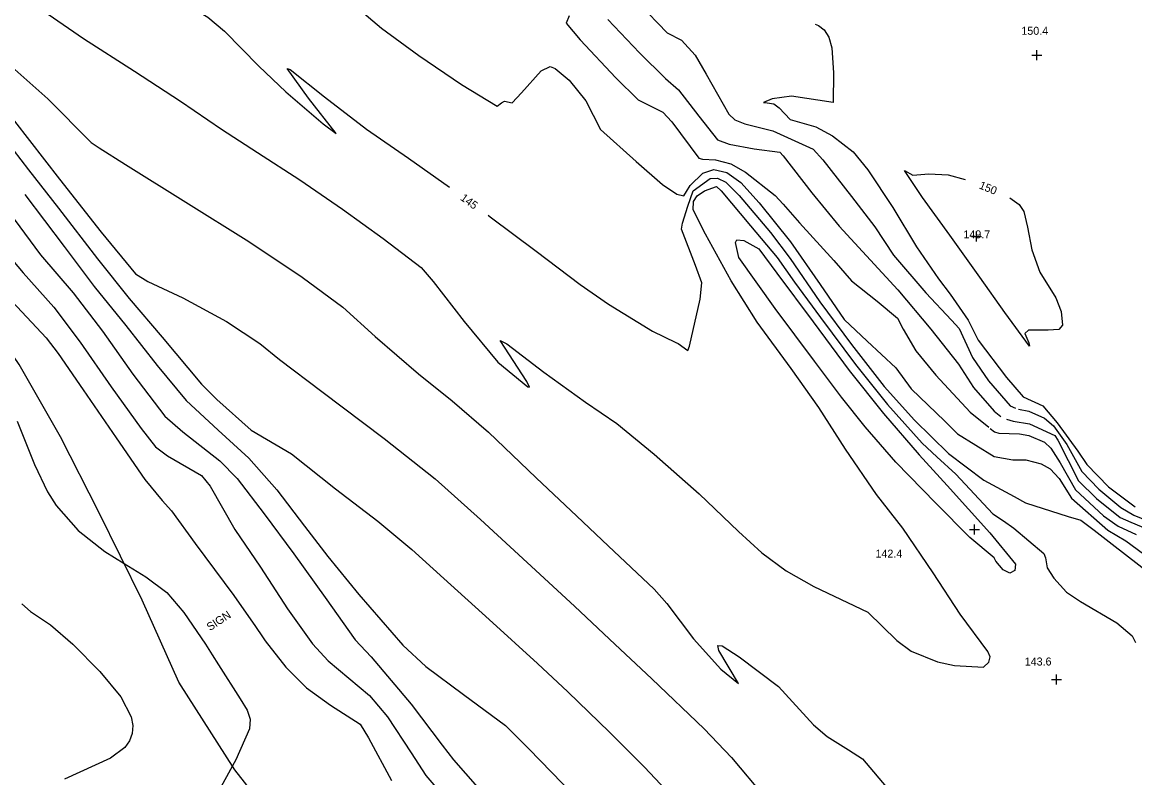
# Model space of a CAD drawing. Extents: x 1467615 to 2003689, y 770235 to 1108726.
# Drawn here: x 2002215.8 to 2002493.7, y 771461.7 to 771650.5 of the extents above; entities that cross this region are included whole.
import ezdxf

# ---------------------------------------------------------------- set-up
doc = ezdxf.new("R2010")
doc.units = 0
for name, color, linetype in [('RD_DTM_Major1', 7, 'Continuous'), ('RD_DTM_Major1_Lbl', 7, 'Continuous'), ('RD_DTM_Major2', 7, 'Continuous'), ('RD_DTM_Minor1', 7, 'Continuous'), ('RD_DTM_Minor2', 7, 'Continuous'), ('RD_DTM_Obscure', 7, 'Continuous'), ('RD_DTM_Spot_Elev', 7, 'Continuous'), ('RD_TX_Misc1', 7, 'Continuous')]:
    doc.layers.add(name, color=color, linetype=linetype)

msp = doc.modelspace()

# ---------------------------------------------------------------- linework, layer by layer
at = {"layer": 'RD_DTM_Major1'}
for points in [[(2002210.61, 771685.32), (2002221.36, 771677.43), (2002230.24, 771671.46), (2002238.49, 771666.1), (2002248.66, 771659.89), (2002262.18, 771651.74), (2002266.34, 771648.25), (2002274.92, 771639.56), (2002281.66, 771633.15), (2002290.96, 771625.15), (2002294.22, 771622.74), (2002287.36, 771631.52), (2002281.96, 771638.96), (2002282.74, 771638.7), (2002291.35, 771631.87), (2002301.83, 771623.76), (2002312.29, 771616.52), (2002322.54, 771609.33)], [(2002413.88, 771650.06), (2002414.72, 771649.71), (2002416.17, 771648.6), (2002417.3, 771646.81), (2002418.02, 771644.16), (2002418.51, 771637.87), (2002418.37, 771630.44), (2002408, 771632.07), (2002403.13, 771631.37), (2002400.97, 771630.44), (2002401.94, 771630.41), (2002403.56, 771630.16), (2002404.86, 771629.16), (2002407.63, 771626.18), (2002414.07, 771624.35), (2002418.2, 771622.11), (2002423.4, 771618.15), (2002427.07, 771613.6), (2002433.26, 771604.23), (2002439.22, 771594.4), (2002444.71, 771586.43), (2002447.64, 771582.6), (2002452.14, 771576.09), (2002454.59, 771571.06), (2002461.65, 771561.74), (2002465.81, 771556.9), (2002470.78, 771554.7), (2002474.35, 771550.43), (2002479.52, 771543.31), (2002481.79, 771540.03), (2002487.15, 771534.44), (2002493.84, 771529.43)], [(2002462.48, 771606.62), (2002464.86, 771604.96), (2002466.02, 771603.2), (2002466.95, 771599.32), (2002468, 771593.63), (2002470.05, 771588.09), (2002473.99, 771581.64), (2002475.35, 771578.26), (2002475.65, 771574.83), (2002474.73, 771573.78), (2002472.08, 771573.57), (2002467.16, 771573.58), (2002466.25, 771572.76), (2002467.3, 771570.42), (2002467.47, 771569.61), (2002461.28, 771578.03), (2002455.03, 771586.81), (2002447.56, 771597.27), (2002440.7, 771606.72), (2002436.18, 771613.48), (2002438.26, 771612.3), (2002442.26, 771612.62), (2002447.11, 771612.38), (2002451.38, 771611.18)], [(2002332.24, 771602.27), (2002332.74, 771601.9), (2002344.2, 771593.34), (2002355.23, 771585.01), (2002362.29, 771580.09), (2002373.29, 771573.35), (2002379.08, 771570.47), (2002379.68, 771570.21), (2002382.07, 771568.52), (2002382.5, 771569.58), (2002385.14, 771581.28), (2002385.55, 771585.4), (2002383.96, 771589.71), (2002380.49, 771598.78), (2002380.79, 771600.28), (2002382.08, 771604.54), (2002383.44, 771608.36), (2002387.64, 771611.48), (2002389.49, 771611.56), (2002391.59, 771610.57), (2002394.91, 771607.22), (2002402.72, 771597.98), (2002407.68, 771591.45), (2002415.07, 771580.67), (2002422.96, 771570), (2002431.09, 771559.54), (2002438.67, 771551.11), (2002447.19, 771542.77), (2002456.01, 771536.11), (2002463.61, 771532.03), (2002466.39, 771530.4), (2002477.08, 771527.04), (2002480.24, 771526.12), (2002483.56, 771523.64), (2002488.05, 771520.1), (2002498.11, 771512.37)], [(2002216.43, 771607.47), (2002226.28, 771594.48), (2002233.79, 771584.47), (2002241.67, 771574.73), (2002249.54, 771564.74), (2002256.73, 771555.99), (2002264.79, 771548.6), (2002272.4, 771541.57), (2002279.44, 771533.72), (2002286.3, 771524.6), (2002292.14, 771517.06), (2002299.87, 771507.49), (2002310.91, 771494.89), (2002316.64, 771489.56), (2002326.07, 771482.55), (2002336.55, 771474.82), (2002342.34, 771468.93), (2002353.63, 771457.43)]]:
    msp.add_lwpolyline(points, dxfattribs=at)
at = {"layer": 'RD_DTM_Major2'}
msp.add_lwpolyline([(2002215.68, 771505.2), (2002217.9, 771503.32), (2002222.87, 771499.99), (2002228.48, 771495.1), (2002235.17, 771488.29), (2002240.42, 771481.92), (2002243.05, 771476.95), (2002243.45, 771474.8), (2002243.29, 771472.79), (2002242.61, 771470.93), (2002241.45, 771469.26), (2002237.87, 771466.62), (2002226.39, 771461.39)], dxfattribs=at)
at = {"layer": 'RD_DTM_Minor1'}
for p, q in [((2002274.06, 771499.51), (2002275.81, 771496.96)), ((2002263.23, 771492.49), (2002264.85, 771489.95))]:
    msp.add_line(p, q, dxfattribs=at)
for points in [[(2002217.25, 771656.05), (2002231.16, 771646.49), (2002243.87, 771638.3), (2002255.36, 771630.8), (2002265.63, 771623.78), (2002274.61, 771617.93), (2002285.2, 771611.14), (2002295.85, 771603.77), (2002306, 771596.49), (2002315.45, 771589.25), (2002318.45, 771585.76), (2002326.2, 771575.73), (2002334.6, 771565.58), (2002342.14, 771559.42), (2002342.55, 771559.34), (2002341.86, 771560.73), (2002335.23, 771571.01), (2002336.86, 771570.19), (2002346.12, 771563.06), (2002356.53, 771555.57), (2002364.31, 771550.25), (2002373.65, 771542.61), (2002384.94, 771532.71), (2002394.7, 771523.29), (2002400.55, 771517.97), (2002406.63, 771513.45), (2002413.56, 771509.52), (2002427.02, 771503.08), (2002434.28, 771496), (2002437.84, 771493.41), (2002444.49, 771490.69), (2002448.72, 771489.8), (2002455.93, 771489.37), (2002457.26, 771490.58), (2002457.64, 771491.92), (2002457.05, 771493.3), (2002450.15, 771502.64), (2002443.38, 771512.97), (2002435.83, 771524.12), (2002429.18, 771532.53), (2002421.45, 771543.84), (2002414.8, 771554.25), (2002407.89, 771563.98), (2002399.41, 771575.6), (2002392.9, 771585.89), (2002386.49, 771597.6), (2002383.44, 771603.6), (2002383.52, 771605.7), (2002384.41, 771607.15), (2002386.21, 771608.35), (2002389.22, 771609.45), (2002390.45, 771608.43), (2002397.77, 771599.61), (2002404.4, 771591.7), (2002408.76, 771585.56), (2002415.24, 771576.76), (2002423.98, 771565), (2002431.97, 771555.01), (2002440.6, 771545.38), (2002444.3, 771541.9), (2002449.02, 771537.59), (2002458.31, 771527.72), (2002460.97, 771525.91), (2002463.54, 771524.13), (2002471.05, 771517.78), (2002471.41, 771516.67), (2002471.85, 771514.2), (2002473.53, 771511.57), (2002476.7, 771508.1), (2002480.17, 771505.74), (2002489.22, 771500.45), (2002493.1, 771497.18), (2002493.87, 771495.54)], [(2002299.57, 771654.14), (2002305.55, 771649.05), (2002314.89, 771642.23), (2002325.53, 771634.94), (2002334.48, 771629.54), (2002335.5, 771630.4), (2002336.25, 771630.8), (2002338.18, 771630.36), (2002340.53, 771632.84), (2002345.48, 771638.39), (2002347.66, 771639.47), (2002348.97, 771638.95), (2002352.41, 771636), (2002356.59, 771630.86), (2002360.24, 771623.69), (2002369.14, 771615.71), (2002375.79, 771609.96), (2002379.3, 771607.53), (2002381.05, 771607.13), (2002381.79, 771608.21), (2002382.66, 771609.76), (2002385.83, 771612.77), (2002388.58, 771613.69), (2002391.82, 771612.97), (2002395.33, 771610.46), (2002399.9, 771605.41), (2002407.72, 771595.65), (2002415.14, 771584.98), (2002421.15, 771576.27), (2002426.87, 771570.82), (2002434.05, 771564.13), (2002437.9, 771558.95), (2002446.28, 771550.82), (2002449.47, 771547.71), (2002458.6, 771542.01), (2002463.27, 771541.19), (2002466.5, 771541.14), (2002470.31, 771540.15), (2002472.63, 771538.93), (2002474.8, 771536.51), (2002477.96, 771531.63), (2002486.96, 771523.57), (2002491.52, 771520.97), (2002501.9, 771513.29)], [(2002369.81, 771655.18), (2002376.94, 771647.9), (2002380.5, 771646), (2002383.92, 771642.29), (2002386.66, 771637.51), (2002392.33, 771627.57), (2002393.8, 771626.09), (2002396.36, 771625.13), (2002403.3, 771623.38), (2002413.36, 771618.82), (2002415.77, 771616.11), (2002422.99, 771606.98), (2002428.77, 771599.36), (2002433.47, 771592.3), (2002441.51, 771582.91), (2002447.94, 771576.11), (2002449.88, 771574), (2002453.16, 771566.74), (2002457.21, 771560.93), (2002462.58, 771554.66), (2002463.93, 771554.06)], [(2002352.47, 771652.08), (2002351.66, 771650.28), (2002355.23, 771646.15), (2002364.11, 771636.63), (2002369.66, 771631.12), (2002375.81, 771628.01), (2002378.06, 771625.65), (2002384.85, 771616.52), (2002385.73, 771616.28), (2002388.97, 771616.15), (2002392.81, 771615.13), (2002396.52, 771613.02), (2002403.86, 771607.26), (2002405.93, 771605.05), (2002410.01, 771600.39), (2002418.52, 771590.99), (2002422.95, 771585.9), (2002429.41, 771580.8), (2002434.49, 771576.61), (2002435.91, 771573.85), (2002439.04, 771568.45), (2002444.07, 771562.32), (2002452.64, 771553.08), (2002457.26, 771549.32)], [(2002362.1, 771651.24), (2002370, 771642.85), (2002376.5, 771636.47), (2002379.74, 771633.63), (2002384.84, 771627.01), (2002389.5, 771621.15), (2002392.41, 771620.05), (2002398.63, 771618.88), (2002405.07, 771618.02), (2002405.91, 771617.17), (2002413.03, 771607.86), (2002419.86, 771599.56), (2002426.69, 771592.12), (2002434.52, 771583.64), (2002442.81, 771573.86), (2002449.69, 771565.04), (2002453.43, 771559.25), (2002458.57, 771553.31), (2002460.31, 771552.01)], [(2002211.01, 771641.41), (2002222.24, 771631.38), (2002233.07, 771620.5), (2002235.03, 771619.12), (2002241.63, 771615), (2002256.72, 771605.57), (2002272.45, 771595.69), (2002285.75, 771586.85), (2002295.9, 771579.32), (2002303.97, 771572.03), (2002314.82, 771562.63), (2002323.24, 771555.89), (2002332.25, 771548.05), (2002344.16, 771536.65), (2002354.34, 771527.06), (2002362.22, 771519.66), (2002373.67, 771508.88), (2002376.81, 771505.27), (2002383.48, 771496.42), (2002390.31, 771488.9), (2002394.72, 771485.25), (2002389.8, 771493.53), (2002389.61, 771494.77), (2002390.65, 771494.66), (2002394.94, 771491.94), (2002404.72, 771484.5), (2002413.5, 771474.95), (2002416.85, 771472.04), (2002422.22, 771468.74), (2002425.74, 771466.46), (2002432.58, 771458.38)], [(2002213.85, 771625.76), (2002225.17, 771611.29), (2002235.56, 771598.02), (2002244.08, 771587.69), (2002247.2, 771585.72), (2002255.92, 771581.65), (2002266.85, 771575.74), (2002275.17, 771570.23), (2002280.06, 771566.23), (2002290.69, 771558.23), (2002306.27, 771546.52), (2002318.99, 771536.46), (2002330.3, 771526.23), (2002341.96, 771515.52), (2002353.74, 771504.64), (2002362.51, 771496.4), (2002373.1, 771486.44), (2002386.17, 771474), (2002393.02, 771466.8), (2002401.21, 771457)], [(2002209.68, 771623.63), (2002217.4, 771613.67), (2002224.88, 771604.05), (2002234.65, 771591.36), (2002242.51, 771581.51), (2002250.79, 771571.81), (2002260.6, 771560.06), (2002264.47, 771556.28), (2002272.97, 771548.57), (2002283.08, 771542.7), (2002294.11, 771533.94), (2002304.61, 771525.88), (2002313.16, 771518.8), (2002321.14, 771511.54), (2002332.46, 771501.31), (2002344.52, 771490.3), (2002352.12, 771483.17), (2002362.53, 771473.13), (2002371.22, 771464.4), (2002381.95, 771453.09)], [(2002213.78, 771601.29), (2002220.38, 771592.36), (2002228.54, 771582.92), (2002235.88, 771573.29), (2002243.44, 771562.54), (2002251.44, 771552.12), (2002255.93, 771548.17), (2002265.17, 771540.95), (2002269.48, 771536.55), (2002276.24, 771527.69), (2002283.65, 771517.69), (2002291.45, 771506.75), (2002298.96, 771496.22), (2002302.98, 771491.98), (2002312.97, 771480.15), (2002320.69, 771469.85), (2002323.56, 771466.18), (2002332.5, 771455.98)], [(2002399.78, 771593.91), (2002404.32, 771587.81), (2002413.36, 771575.66), (2002422.4, 771563.52), (2002430.93, 771552.78), (2002439.9, 771542.41), (2002446.85, 771534.75), (2002457.51, 771522.9), (2002463.97, 771515.08), (2002463.73, 771513.52), (2002462.54, 771512.82), (2002460.86, 771513.71), (2002459.04, 771515.88), (2002458.64, 771516.65), (2002452.51, 771521.73), (2002444.06, 771530.32), (2002434.02, 771540.61), (2002426.41, 771549.43), (2002420.43, 771556.81), (2002413.73, 771565.81), (2002403.9, 771579.02), (2002394.81, 771591.69), (2002394.01, 771595.46), (2002394.31, 771596.11), (2002396.09, 771595.95), (2002399.78, 771593.91)], [(2002211.18, 771593.69), (2002216.09, 771587.89), (2002223.68, 771579.28), (2002230.29, 771570.59), (2002238.03, 771559.43), (2002245.53, 771549.03), (2002249.11, 771544.44), (2002252.07, 771542.15), (2002260.64, 771537.29), (2002262.75, 771534.62), (2002268.93, 771523.77), (2002275.36, 771514.36), (2002282.1, 771503.91), (2002288.33, 771495.23), (2002292.24, 771490.95), (2002302.6, 771482.27), (2002307.07, 771476.98), (2002312.95, 771467.99), (2002316.61, 771462.31), (2002322.58, 771455.36)], [(2002213.32, 771580.75), (2002221.77, 771571.62), (2002224.78, 771567.75), (2002231.05, 771558.65), (2002239.28, 771546.71), (2002246.45, 771536.26), (2002250.77, 771530.99), (2002253.14, 771528.44), (2002259.04, 771520.27), (2002268.69, 771507.31), (2002274.06, 771499.51)], [(2002464.69, 771553.86), (2002467.25, 771553.32), (2002471.17, 771551.61), (2002473.42, 771549.64), (2002476.76, 771545.04), (2002480.5, 771538.3), (2002484.73, 771533.84), (2002490.27, 771529.26), (2002493.53, 771527.37), (2002502.21, 771523.75), (2002510.83, 771517.13), (2002517.5, 771514.1), (2002526.29, 771510.65), (2002531.81, 771509.44), (2002534.36, 771508.53)], [(2002461.68, 771551.32), (2002463.39, 771550.87), (2002467.47, 771550.21), (2002473.79, 771547.28), (2002474.51, 771546.1), (2002479.71, 771535.94), (2002484.18, 771531.53), (2002490.06, 771526.74), (2002492.75, 771525.57), (2002497.88, 771523.43)], [(2002457.61, 771549.04), (2002458.67, 771548.18), (2002459.79, 771547.88), (2002464.93, 771547.65), (2002467.24, 771547.29), (2002471.14, 771545.63), (2002472.79, 771544.13), (2002475.07, 771540.46), (2002478.89, 771533.67), (2002485.92, 771527.16), (2002489.59, 771524.63), (2002494.09, 771522.53)], [(2002241.25, 771515.28), (2002246.66, 771511.92), (2002251.9, 771508.03), (2002256.17, 771503.04), (2002261.57, 771495.08), (2002263.23, 771492.49)], [(2002275.81, 771496.96), (2002276.51, 771495.94), (2002281.7, 771489.34), (2002286.8, 771484.23), (2002292.8, 771479.9), (2002300.26, 771475.09), (2002302.31, 771471.73), (2002308.06, 771461.02)], [(2002264.85, 771489.95), (2002270.29, 771481.48), (2002271.99, 771478.62), (2002272.76, 771476.36), (2002272.56, 771473.99), (2002269.14, 771466.2), (2002268.32, 771464.69)]]:
    msp.add_lwpolyline(points, dxfattribs=at)
at = {"layer": 'RD_DTM_Minor2'}
for points in [[(2002214.52, 771550.81), (2002218.89, 771539.98), (2002222.15, 771533.16), (2002224.31, 771529.73), (2002229.82, 771523.52), (2002236.44, 771518.28), (2002241.25, 771515.28)], [(2002268.32, 771464.69), (2002261.02, 771451.34)]]:
    msp.add_lwpolyline(points, dxfattribs=at)
at = {"layer": 'RD_DTM_Obscure'}
msp.add_lwpolyline([(2002284.29, 771444.08), (2002268.94, 771463.71), (2002254.96, 771485.59), (2002245.77, 771506.11), (2002234.93, 771528.13), (2002225.41, 771546.91), (2002215.05, 771564.96), (2002200.63, 771586.07), (2002181.41, 771608.53), (2002162.32, 771630), (2002137.35, 771654.07), (2002123.56, 771668.07), (2002106.88, 771685.02), (2002082.37, 771706.87), (2002067.47, 771726.4), (2002052.2, 771738.73), (2002037.61, 771739.67), (2002016.32, 771734.87), (2002002.9, 771735.72), (2001998.75, 771745.23), (2001998.78, 771745.62), (2001999.09, 771757.12), (2002000.34, 771778.13), (2001990.43, 771791.4)], dxfattribs=at)
at = {"layer": 'RD_DTM_Spot_Elev'}
for p, q in [((2002468.03, 771642.3), (2002470.53, 771642.3)), ((2002469.28, 771641.05), (2002469.28, 771643.55)), ((2002454.22, 771595.73), (2002454.22, 771598.23)), ((2002452.97, 771596.98), (2002455.47, 771596.98)), ((2002452.41, 771523.78), (2002454.91, 771523.78)), ((2002453.66, 771522.53), (2002453.66, 771525.03)), ((2002474.16, 771485.05), (2002474.16, 771487.55)), ((2002472.91, 771486.3), (2002475.41, 771486.3))]:
    msp.add_line(p, q, dxfattribs=at)

# ---------------------------------------------------------------- texts
at = {"layer": 'RD_DTM_Major1_Lbl'}
for s, rotation, p in [('150', 337.4196, (2002454.66, 771609.05)), ('145', 323.8206, (2002325.09, 771606.26))]:
    msp.add_text(s, height=2, rotation=rotation, dxfattribs=at).set_placement(p)
at = {"layer": 'RD_DTM_Spot_Elev'}
for s, p in [('150.4', (2002465.4, 771647.38)), ('149.7', (2002450.93, 771596.52)), ('142.4', (2002428.96, 771516.74)), ('143.6', (2002466.24, 771489.78))]:
    msp.add_text(s, height=2, dxfattribs=at).set_placement(p)
at = {"layer": 'RD_TX_Misc1'}
msp.add_text('SIGN', height=2, rotation=33.3603, dxfattribs=at).set_placement((2002262.71, 771498.34))

doc.saveas('drawing.dxf')
